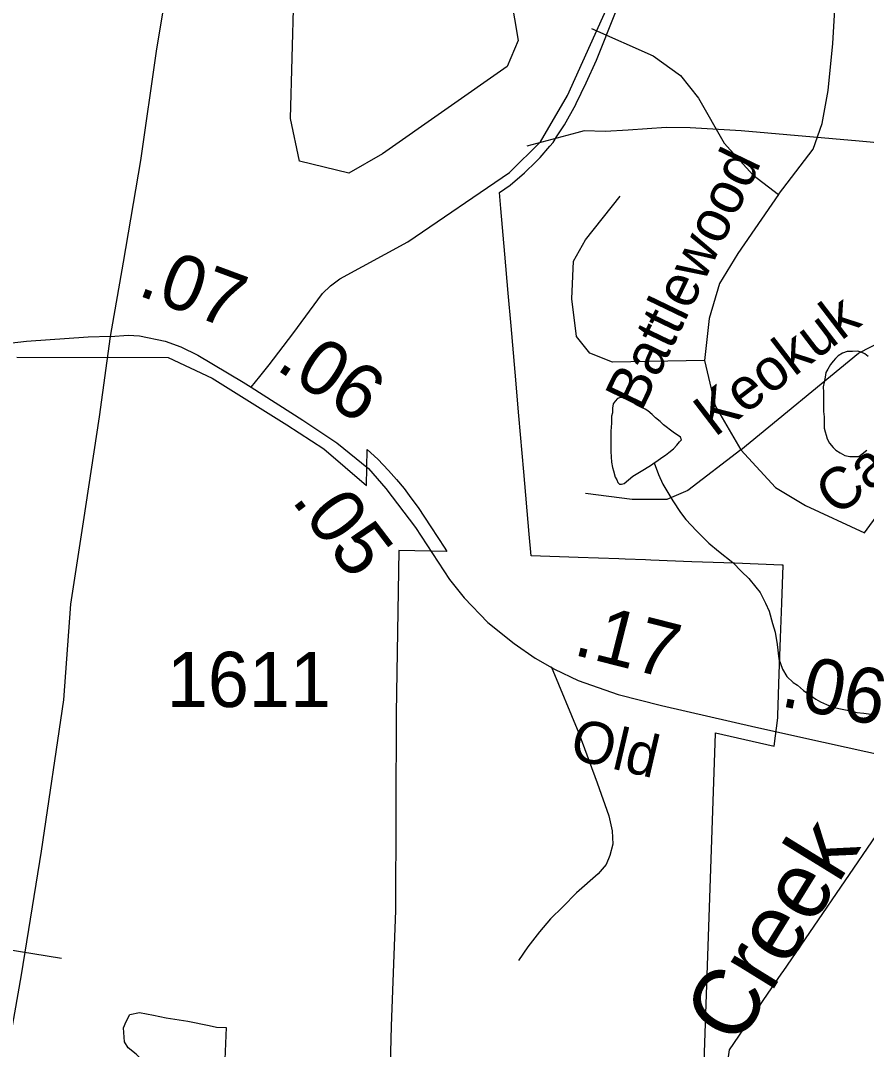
# Model space of a CAD drawing. Extents: x 2001466 to 2224147, y 644118 to 847247.
# Drawn here: x 2036673 to 2038589, y 730313 to 732644 of the extents above; entities that cross this region are included whole.
import ezdxf

# ---------------------------------------------------------------- set-up
doc = ezdxf.new("R2010")
doc.units = 0
for name, color, linetype in [('Exist Boundary Political City Limit New', 7, 'Continuous'), ('Exist Hydrographic Creek Single Shore', 7, 'Continuous'), ('Exist Hydrographic Creek Single Shore Label', 7, 'Continuous'), ('Exist Hydrographic Misc Water Feature', 7, 'Continuous'), ('Exist Road Non-System Type 51', 7, 'Continuous'), ('Exist Road Non-System Type 51 Label', 7, 'Continuous'), ('Exist Road Primary NC UnDivided 4 Lane Attributed', 7, 'Continuous'), ('Exist Road Secondary Mileage Hundredths English Label', 7, 'Continuous'), ('Exist Road Secondary Type 51 Attributed', 7, 'Continuous'), ('Exist Road Secondary Type 51 Label', 7, 'Continuous'), ('Exist Road Secondary Type 51 Number Label', 7, 'Continuous'), ('Map Preparation Boundary City Limit Buffer Line', 7, 'Continuous')]:
    doc.layers.add(name, color=color, linetype=linetype)

msp = doc.modelspace()

# ---------------------------------------------------------------- linework, layer by layer
at = {"layer": 'Exist Boundary Political City Limit New'}
for points in [[(2038212.1, 730000), (2038247.8, 731028.6), (2038247.8, 731030), (2038380.6, 731000.2), (2038388.6, 731064.5), (2038388.8, 731069.5), (2038392, 731164.1), (2038394.9, 731245.8), (2038397.5, 731324.3), (2038400.5, 731410.3), (2038397.9, 731410.4), (2038290.6, 731414.4), (2038193.8, 731418), (2038101.2, 731421.4), (2038089.1, 731421.9), (2038042.8, 731423.6), (2038028.6, 731424.1), (2037936.1, 731427.6), (2037829.8, 731431.4), (2037825.4, 731480.5), (2037813.1, 731621.4), (2037802, 731748.2), (2037793.4, 731847), (2037784.2, 731952), (2037777.9, 732026.2), (2037770.1, 732114.8), (2037761.1, 732217.9), (2037757.9, 732254.2), (2037782.5, 732270.7), (2037814.8, 732299.1), (2037819, 732302.9), (2037836.5, 732319.9), (2037850.5, 732333.5), (2037872.1, 732358.8), (2037879.4, 732367.2), (2037887.6, 732380), (2037905.6, 732407.8), (2037930.8, 732453.2), (2037932, 732455.8), (2037954.1, 732502.9), (2037978, 732554.1), (2038020.6, 732661.5)], [(2036664.6, 731881.3), (2037007.5, 731880.5), (2037106.9, 731833.3), (2037192, 731780.9), (2037276.6, 731728), (2037360.1, 731673.8), (2037457.1, 731590.7), (2037458, 731671.8), (2037482.4, 731650.2), (2037506.6, 731624.5), (2037524.6, 731604.3), (2037541.8, 731583.4), (2037557.2, 731562.6), (2037573.5, 731540.9), (2037602.2, 731496.9), (2037634, 731448.6), (2037639.1, 731441.1), (2037566.2, 731442.5), (2037529.9, 731443.1), (2037524.2, 731075.2), (2037522.8, 730628.2), (2037512.5, 730366.1), (2037507, 730129.9)]]:
    msp.add_lwpolyline(points, dxfattribs=at)
at = {"layer": 'Exist Hydrographic Creek Single Shore'}
msp.add_line((2038398.1, 730485.9), (2038400.6, 730489.5), dxfattribs=at)
for points in [[(2038400.6, 730489.5), (2038611.2, 730797.5), (2038852.1, 731222.4)], [(2038188.8, 730083.6), (2038263.2, 730204.2), (2038279.2, 730312.1), (2038398.1, 730485.9)]]:
    msp.add_lwpolyline(points, dxfattribs=at)
at = {"layer": 'Exist Hydrographic Misc Water Feature'}
for points in [[(2037531.6, 732759.9), (2037775.2, 732746.6), (2037800.2, 732598.4), (2037775.2, 732539.8), (2037493.4, 732341.6), (2037416.9, 732297.9), (2037304.8, 732325.2), (2037284.3, 732421.9), (2037292.3, 732697.3), (2037321.2, 732768.1), (2037531.6, 732759.9)], [(2038593.6, 731882.5), (2038585.6, 731888.5), (2038577.6, 731892.5), (2038569.6, 731894.5), (2038557.7, 731894.4), (2038545.6, 731894.4), (2038535.5, 731890.4), (2038525.7, 731884.4), (2038519.5, 731878.3), (2038513.8, 731872.3), (2038507.7, 731864.3), (2038501.7, 731854.3), (2038497.8, 731846.3), (2038495.8, 731836.3), (2038493.7, 731824.3), (2038491.7, 731814.3), (2038491.9, 731802.3), (2038491.9, 731796.3), (2038491.9, 731784.3), (2038491.9, 731770.3), (2038491.9, 731758.3), (2038493.9, 731746.4), (2038493.9, 731732.3), (2038493.9, 731720.3), (2038496, 731712.3), (2038498, 731704.3), (2038500.1, 731696.3), (2038506, 731686.3), (2038514, 731676.3), (2038520.2, 731670.4), (2038530.2, 731664.4), (2038540.1, 731658.4), (2038552.1, 731656.4), (2038562.2, 731656.4), (2038572, 731656.4), (2038580, 731662.5), (2038590.1, 731670.5)], [(2038108.2, 731641.6), (2038114.2, 731645.6), (2038126.1, 731653.6), (2038134, 731659.6), (2038142, 731665.6), (2038152.1, 731673.7), (2038160.1, 731681.7), (2038166, 731689.7), (2038170.1, 731693.7), (2038168.1, 731699.7), (2038151.9, 731711.6), (2038129.9, 731727.6), (2038121.9, 731735.6), (2038111.9, 731743.6), (2038103.9, 731751.6), (2038094.1, 731759.6), (2038087.9, 731763.5), (2038079.9, 731767.5), (2038068, 731773.5), (2038061.9, 731777.5), (2038055.9, 731781.5), (2038047.9, 731785.5), (2038043.8, 731787.5), (2038039.9, 731789.5), (2038035.8, 731789.5), (2038031.9, 731789.5), (2038025.8, 731787.4), (2038019.8, 731781.4), (2038015.9, 731775.4), (2038013.9, 731765.4), (2038013.9, 731755.4), (2038012, 731747.4), (2038012, 731731.4), (2038010.2, 731713.4), (2038010.2, 731691.4), (2038010.2, 731677.4), (2038010.2, 731667.4), (2038012.2, 731643.4), (2038014.3, 731631.4), (2038016.1, 731623.4), (2038020.2, 731609.4), (2038024.1, 731603.4), (2038026.2, 731597.4), (2038030.3, 731593.4), (2038034.2, 731593.4), (2038040.3, 731595.4), (2038060.2, 731611.5), (2038086.3, 731627.6), (2038102.3, 731637.6), (2038108.2, 731641.6)], [(2038108.2, 731641.6), (2038118.3, 731615.6), (2038128.3, 731593.6), (2038150.5, 731555.7), (2038168.3, 731529.7), (2038180.4, 731513.8), (2038204.6, 731487.8), (2038232.5, 731459.8), (2038254.4, 731441.9), (2038286.6, 731416), (2038306.7, 731396), (2038322.7, 731380), (2038338.7, 731360.1), (2038348.7, 731348.1), (2038360.8, 731324.2), (2038368.8, 731306.2), (2038376.8, 731278.1), (2038382.8, 731258.1), (2038386.9, 731230.2), (2038391, 731198.2), (2038399, 731174.2), (2038409, 731158.3), (2038423.2, 731144.3), (2038433, 731138.3), (2038447.2, 731126.3), (2038461.1, 731116.3), (2038475, 731106.4), (2038485.1, 731100.4), (2038499, 731094.4), (2038513.2, 731088.4), (2038531, 731084.4), (2038553.2, 731080.5), (2038567.3, 731076.5), (2038583.3, 731074.6), (2038599.3, 731072.6)], [(2037136.1, 730290.3), (2037133.2, 730219.8), (2037085.2, 730233.1), (2037047.1, 730245.4), (2037003, 730257), (2036970.8, 730269.1), (2036952.9, 730285), (2036934.9, 730302.6), (2036916.7, 730316.9), (2036908.5, 730330.3), (2036906.4, 730362.3), (2036912.6, 730376.9), (2036920.3, 730392.3), (2036942.3, 730396.8), (2036974.3, 730391.2), (2037002.6, 730384.9), (2037052.4, 730377.3), (2037100.4, 730367.3), (2037116.6, 730363.7), (2037138.7, 730363.2), (2037136.1, 730290.3)]]:
    msp.add_lwpolyline(points, dxfattribs=at)
at = {"layer": 'Exist Road Non-System Type 51'}
msp.add_line((2037933.2, 732389), (2037820.2, 732358.8), dxfattribs=at)
for points in [[(2038390.1, 732249.5), (2038468.7, 732352), (2038489.2, 732410.1), (2038502.8, 732485.3), (2038513.1, 732591.3), (2038523.3, 732758.8)], [(2037966.5, 732625.5), (2038106.6, 732564), (2038168, 732519.5), (2038209, 732468.2), (2038267.1, 732365.7), (2038332, 732293.9), (2038390.1, 732249.5)], [(2039034.4, 732323.3), (2038818.9, 732347.7), (2038573.3, 732370.7), (2038305.8, 732394.2), (2038189.9, 732400.5), (2038136, 732401.7), (2038049.8, 732395.4), (2037997.8, 732392.5), (2037949.8, 732393.5), (2037933.2, 732389)], [(2038222.7, 731873.4), (2038014.3, 731870), (2037963.1, 731890.5), (2037932.3, 731928.1), (2037922.1, 732013.6), (2037925.5, 732099), (2037952.8, 732146.9), (2038031.4, 732246)], [(2038390.1, 732249.5), (2038297.9, 732116.1), (2038256.9, 732047.8), (2038233, 731969.1), (2038222.7, 731873.4)], [(2038304.7, 731671.7), (2038571.1, 731890.5), (2038625.8, 731917.9), (2038673.6, 731948.6)], [(2038584.8, 731483.7), (2038649.7, 731572.6), (2038707.8, 731617), (2038793.2, 731664.9), (2038875.2, 731712.8), (2038970.8, 731794.8), (2039066.5, 731883.7), (2039158.7, 731952.1)], [(2038222.7, 731873.4), (2038246.6, 731770.9), (2038304.7, 731671.7)], [(2038304.7, 731671.7), (2038185.1, 731579.4), (2038137.3, 731558.9), (2038058.7, 731558.9), (2037952.8, 731572.6)], [(2038304.7, 731671.7), (2038383.3, 731586.3), (2038451.6, 731545.3), (2038584.8, 731483.7)], [(2037875, 731180.9), (2037937.9, 731029.6), (2037979.6, 730916.8), (2038006, 730842.2), (2038013.3, 730808.1), (2038014.7, 730778.1), (2038008.2, 730752.2), (2037999.8, 730732.4), (2037981.4, 730710.7), (2037932.5, 730667.7), (2037901.8, 730636.4), (2037873.3, 730608.9), (2037848.7, 730579.4), (2037822, 730546), (2037801.3, 730514.4)], [(2036341.1, 730530.8), (2036450.9, 730552.1), (2036546.5, 730555.7), (2036766.1, 730520.2)]]:
    msp.add_lwpolyline(points, dxfattribs=at)
at = {"layer": 'Exist Road Primary NC UnDivided 4 Lane Attributed'}
for points in [[(2036876.6, 731928.3), (2036906.6, 732096.2), (2036945.8, 732326.8), (2036980.8, 732574), (2037036.1, 732906.2), (2037068.7, 733142.1), (2037118.6, 733492.6), (2037150.7, 733686.4), (2037176.2, 733848), (2037235.1, 734237.2)], [(2036710.7, 727709.2), (2036612.6, 727953.4), (2036543.6, 728205.5), (2036495, 728419.3), (2036485.6, 728515.9), (2036463.6, 728721.5), (2036458.5, 728851.4), (2036460, 728978.7), (2036467.7, 729116.8), (2036484.6, 729284.6), (2036504.7, 729425.7), (2036523.1, 729543.3), (2036582.2, 729894.4), (2036609.7, 730112.4), (2036675.1, 730481.9), (2036720.2, 730762.1), (2036771.2, 731105.4), (2036787.2, 731322), (2036815.3, 731508.3), (2036852, 731746.2), (2036876.6, 731928.3)]]:
    msp.add_lwpolyline(points, dxfattribs=at)
at = {"layer": 'Exist Road Secondary Type 51 Attributed'}
for points in [[(2037195.2, 731813.2), (2037215.2, 731837.3), (2037236.2, 731863.8), (2037289.9, 731934), (2037357.4, 732025.2), (2037375.6, 732042.5), (2037396.6, 732059), (2037550.4, 732142.6), (2037780.5, 732299.6), (2037851.3, 732368.9), (2037912.5, 732473.6), (2038026.7, 732728.8), (2038129.7, 732983.2), (2038226.3, 733187), (2038327.6, 733344.8), (2038458, 733488.1), (2038593.2, 733588.8)], [(2036876.6, 731928.3), (2036826.2, 731926.9), (2036686.7, 731916.6), (2036507.9, 731896.5), (2036306.4, 731876.8)], [(2036876.6, 731928.3), (2036917.2, 731930.9), (2036942.9, 731929.6), (2037000.5, 731917.8), (2037036.2, 731904.9), (2037074.9, 731885.4), (2037177.6, 731824.5), (2037195.2, 731813.2)], [(2037195.2, 731813.2), (2037312.5, 731738.2), (2037389.8, 731687.1), (2037461.2, 731628.7), (2037500.4, 731583.5), (2037567.6, 731495.5), (2037645, 731377.7), (2037678.3, 731336), (2037731.8, 731280.1), (2037791.2, 731232.5), (2037838.8, 731199.2), (2037882.8, 731174.2), (2037936.3, 731148.6), (2038026.7, 731117.1), (2038125.5, 731092.1), (2038338.7, 731043.2), (2038492.1, 731008.9), (2038831.4, 730934.8)]]:
    msp.add_lwpolyline(points, dxfattribs=at)
at = {"layer": 'Map Preparation Boundary City Limit Buffer Line'}
for points in [[(2038212.1, 730000), (2038247.8, 731028.6), (2038247.8, 731030), (2038380.6, 731000.2), (2038388.6, 731064.5), (2038388.8, 731069.5), (2038392, 731164.1), (2038394.9, 731245.8), (2038397.5, 731324.3), (2038400.5, 731410.3), (2038397.9, 731410.4), (2038290.6, 731414.4), (2038193.8, 731418), (2038101.2, 731421.4), (2038089.1, 731421.9), (2038042.8, 731423.6), (2038028.6, 731424.1), (2037936.1, 731427.6), (2037829.8, 731431.4), (2037825.4, 731480.5), (2037813.1, 731621.4), (2037802, 731748.2), (2037793.4, 731847), (2037784.2, 731952), (2037777.9, 732026.2), (2037770.1, 732114.8), (2037761.1, 732217.9), (2037757.9, 732254.2), (2037782.5, 732270.7), (2037814.8, 732299.1), (2037819, 732302.9), (2037836.5, 732319.9), (2037850.5, 732333.5), (2037872.1, 732358.8), (2037879.4, 732367.2), (2037887.6, 732380), (2037905.6, 732407.8), (2037930.8, 732453.2), (2037932, 732455.8), (2037954.1, 732502.9), (2037978, 732554.1), (2038020.6, 732661.5)], [(2036664.6, 731881.3), (2037007.5, 731880.5), (2037106.9, 731833.3), (2037192, 731780.9), (2037276.6, 731728), (2037360.1, 731673.8), (2037457.1, 731590.7), (2037458, 731671.8), (2037482.4, 731650.2), (2037506.6, 731624.5), (2037524.6, 731604.3), (2037541.8, 731583.4), (2037557.2, 731562.6), (2037573.5, 731540.9), (2037602.2, 731496.9), (2037634, 731448.6), (2037639.1, 731441.1), (2037566.2, 731442.5), (2037529.9, 731443.1), (2037524.2, 731075.2), (2037522.8, 730628.2), (2037512.5, 730366.1), (2037507, 730129.9)]]:
    msp.add_lwpolyline(points, dxfattribs=at)

# ---------------------------------------------------------------- texts
at = {"layer": 'Exist Hydrographic Creek Single Shore Label'}
msp.add_text('Creek', height=150, rotation=58.2966, dxfattribs=at).set_placement((2038296.8, 730316.5))
at = {"layer": 'Exist Road Non-System Type 51 Label'}
for s, rotation, p in [('Battlewood', 64.2839, (2038079.6, 731756.1)), ('Keokuk', 37.3806, (2038245.7, 731698.6)), ('Castleburg', 39.2958, (2038523.7, 731518.2))]:
    msp.add_text(s, height=95, rotation=rotation, dxfattribs=at).set_placement(p)
at = {"layer": 'Exist Road Secondary Mileage Hundredths English Label'}
for s, rotation, p in [('.07', 339.7215, (2036935.2, 732022.7)), ('.06', 326.5002, (2037248.2, 731855.7)), ('.05', 307.3481, (2037284.8, 731557)), ('.17', 345.7944, (2037922.2, 731208)), ('.06', 348.644, (2038391.9, 731091.5))]:
    msp.add_text(s, height=125, rotation=rotation, dxfattribs=at).set_placement(p)
at = {"layer": 'Exist Road Secondary Type 51 Label'}
msp.add_text('Old', height=95, rotation=346.8446, dxfattribs=at).set_placement((2037913.7, 730972.4))
at = {"layer": 'Exist Road Secondary Type 51 Number Label'}
msp.add_text('1611', height=125, dxfattribs=at).set_placement((2037004.4, 731088.8))

doc.saveas('drawing.dxf')
